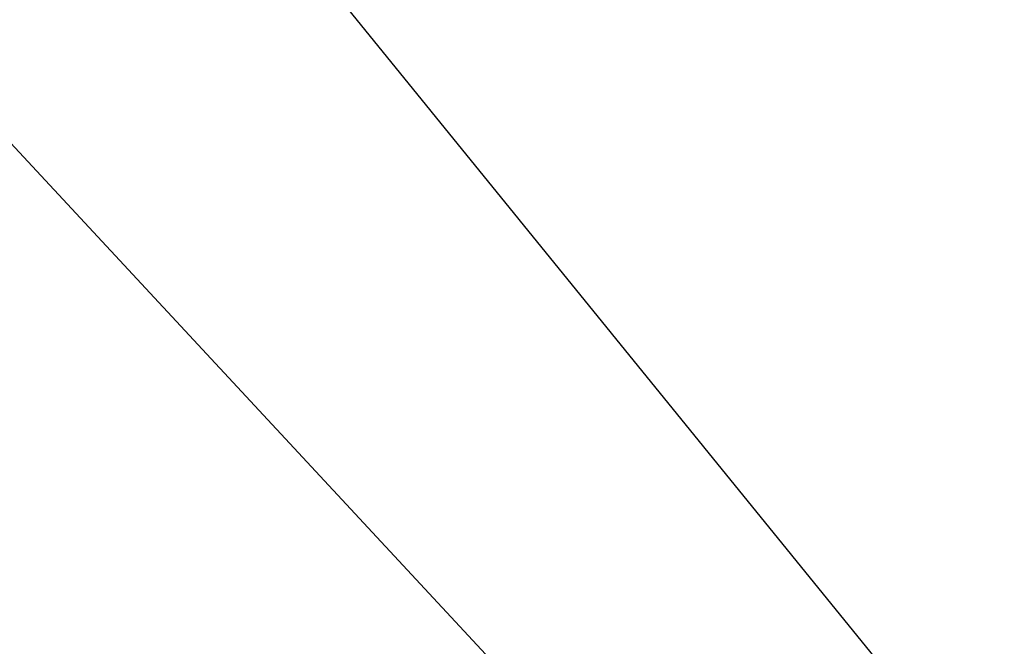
# Model space of a CAD drawing. Extents: x 0 to 362422, y 0 to 4201735.
# Tile 284 of 656: x 360217.51 to 360221.77, y 4200490.57 to 4200493.28. Entities that reach past the tile are written whole.
import ezdxf

# ---------------------------------------------------------------- set-up
doc = ezdxf.new("R2010")
doc.units = 0
doc.header["$LTSCALE"] = 0.5
doc.header["$MEASUREMENT"] = 0
doc.linetypes.add('CONTI', pattern=[0])
doc.layers.add('(014) Водопровод', color=5, linetype='ИК_Водопровод -------в--------')
doc.layers.add('SIT_L0', color=250, linetype='CONTI')
doc.layers.add('.', color=7, linetype='Continuous', lineweight=15)
doc.linetypes.add('ИК_Водопровод -------в--------', pattern='A,9,-0.6,["В",Standard,S=1.2,R=0,X=0,Y=-0.6],-1.2', length=10.8)

# ---------------------------------------------------------------- blocks, each defined once
blk = doc.blocks.new('gergrgrre')
at = {"layer": '(014) Водопровод', "flags": 128}
blk.add_lwpolyline([(360036.4378, 4200773.0145), (360047.0977, 4200750.3105), (360089.7596, 4200681.101), (360107.6188, 4200655.7963), (360141.8255, 4200594.0387), (360149.3453, 4200579.9984), (360206.507, 4200508.6105), (360230.262, 4200479.3873), (360306.2812, 4200388.525), (360409.1536, 4200291.5533), (360456.1144, 4200244.1908), (360490.7928, 4200199.3371)], dxfattribs=at)
blk = doc.blocks.new('ееееее')
at = {"layer": 'SIT_L0', "color": 250}
blk.add_line((-288.38, 647.62), (-215.18, 568.38), dxfattribs=at)

msp = doc.modelspace()

# ---------------------------------------------------------------- hatches: boundary and pattern name
at = {"layer": '.', "ltscale": 0.149071}
h = msp.add_hatch(color=256, dxfattribs=at)
h.dxf.hatch_style = 1
h.set_gradient(color1=(255, 255, 255), tint=1)
h.paths.add_polyline_path([(359890.2408, 4200063.4759), (362234.445, 4200063.4759), (362234.349, 4201313.8917), (359890.2408, 4201328.8911)], flags=17)
h.paths.add_polyline_path([(359890.2408, 4200063.4759), (362234.445, 4200063.4759), (362234.445, 4201313.8911), (359890.2408, 4201328.8911)], flags=17)

# ---------------------------------------------------------------- block references
at = {"linetype": 'Continuous'}
msp.add_blockref('gergrgrre', (0, 0), dxfattribs=at)
at = {"color": 0, "rotation": 0.1683458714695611}
msp.add_blockref('ееееее', (360499.4563, 4199854.9026), dxfattribs=at)

doc.saveas('drawing.dxf')
